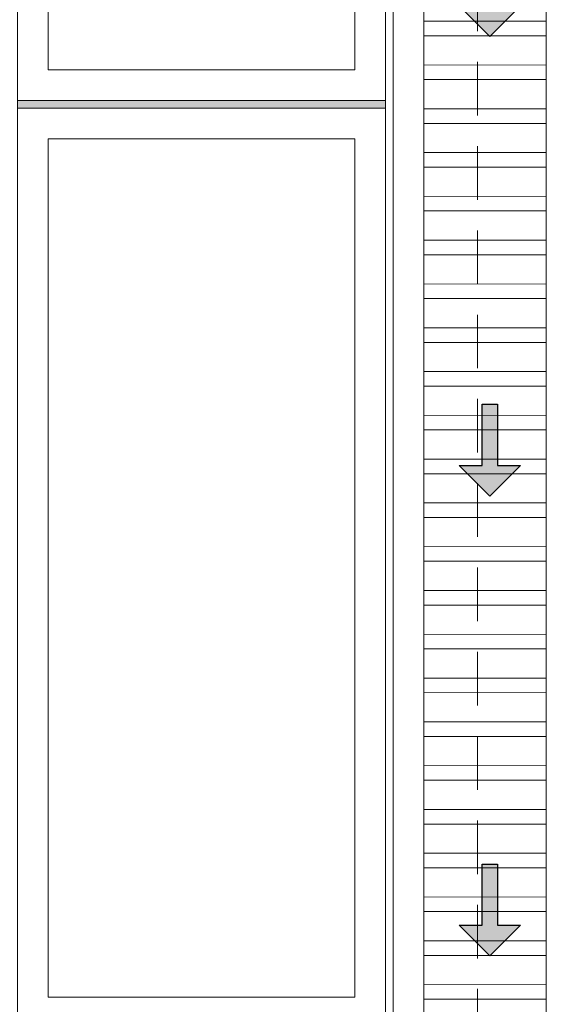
# Model space of a CAD drawing. Header units: millimetres. Extents: x -8931983 to 9630244, y 4 to 18563053.
# Tile 285 of 329: x 349156.52 to 349158.24, y 9282018.82 to 9282022.04. Entities that reach past the tile are written whole.
import ezdxf

# ---------------------------------------------------------------- set-up
doc = ezdxf.new("R2010")
doc.units = ezdxf.units.MM
doc.linetypes.add('DASHED2', pattern=[0.375, 0.25, -0.125])
for name, color, linetype, lineweight in [('.', 7, 'Continuous', 0), ('0_ CUNETAS', 151, 'Continuous', 5), ('0_PROYECCIONES 1', 1, 'DASHED2', 0), ('CUNETAS', 5, 'Continuous', 0), ('vereda', 254, 'Continuous', 5)]:
    doc.layers.add(name, color=color, linetype=linetype, lineweight=lineweight)
doc.layers.add('0_TEXTURA PISOS', color=252, linetype='Continuous', lineweight=0, true_color=0x8c8c8c)

# ---------------------------------------------------------------- blocks, each defined once
blk = doc.blocks.new('*U3833')
at = {"layer": '.', "lineweight": 30}
h = blk.add_hatch(color=1, dxfattribs=at)
h.dxf.hatch_style = 1
h.paths.add_polyline_path([(-0.0249999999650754, -0.0500000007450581), (-0.0999999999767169, -0.0500000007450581), (0, -0.150000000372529), (0.1000000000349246, -0.0500000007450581), (0.0250000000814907, -0.0500000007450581), (0.0250000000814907, 0.1499999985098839), (-0.0249999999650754, 0.1499999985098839)])
at = {"layer": '0_ CUNETAS', "color": 1, "lineweight": 30}
blk.add_lwpolyline([(-0.099999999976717, -0.0500000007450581), (-0.0249999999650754, -0.0500000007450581), (-0.0249999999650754, 0.1499999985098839), (0.0250000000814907, 0.1499999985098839), (0.0250000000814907, -0.0500000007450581), (0.1000000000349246, -0.0500000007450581), (0, -0.150000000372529)], close=True, dxfattribs=at)
blk = doc.blocks.new('*U3824')
at = {"layer": '0_ CUNETAS', "color": 0, "linetype": 'ByBlock', "lineweight": -2, "transparency": 16777216}
for p in [(2e-15, 33), (1.9e-15, 31.5), (1.8e-15, 30)]:
    blk.add_blockref('*U3833', p, dxfattribs=at)
blk = doc.blocks.new('red drenaje')
at = {"layer": '0_ CUNETAS', "lineweight": 0}
h = blk.add_hatch(dxfattribs=at)
h.set_pattern_fill('ANSI32', color=256, scale=0.015, angle=135)
h.set_pattern_definition([(180, (7.304970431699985, 111.0331056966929), (0, -0.142875), []), (180, (7.257345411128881, 111.080730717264), (0, -0.142875), [])])
h.paths.add_polyline_path([(7.204970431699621, 110.9230318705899), (6.804970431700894, 110.9230318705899), (6.804970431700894, 73.49303185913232), (7.204970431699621, 73.49303185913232)])
for p, q in [((6.704970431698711, 111.0230318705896), (6.70497043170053, 73.49303185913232, -8.3450686e-09)), ((6.804970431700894, 110.9230318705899), (6.804970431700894, 73.90310567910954)), ((7.204970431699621, 110.9230318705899), (7.204970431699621, 73.90310567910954))]:
    blk.add_line(p, q, dxfattribs=at)
blk.add_lwpolyline([(6.804970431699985, 110.9230318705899), (7.204970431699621, 110.9230318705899), (7.204970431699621, 73.49303185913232), (6.804970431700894, 73.49303185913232), (6.804970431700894, 110.9230318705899)], dxfattribs=at)
blk.add_blockref('*U3824', (7.020700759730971, 71.13073732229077), dxfattribs=at)
blk = doc.blocks.new('BLOQUE EDF 07 PG')
at = {"layer": '0_PROYECCIONES 1', "ltscale": 0.7}
blk.add_lwpolyline([(-12.32999999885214, 1.500000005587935), (1.500000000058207, 1.500000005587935), (1.500000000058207, -36.63000001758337), (-12.32999999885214, -36.63000001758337)], close=True, dxfattribs=at)
blk = doc.blocks.new('JUNTA VEREDA')
at = {"layer": '.', "true_color": 0x939598}
h = blk.add_hatch(dxfattribs=at)
h.set_pattern_fill('ANGLE', color=252)
h.set_pattern_definition([(0, (0, 0), (0, 6.985), [5.08, -1.905]), (90, (0, 0), (-6.985, 4e-16), [5.08, -1.905])])
h.paths.add_polyline_path([(-0.01331989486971, 1.200000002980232), (0.0120801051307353, 1.200000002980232), (0.0120801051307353, 0), (-0.01331989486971, 0)])
h = blk.add_hatch(color=252, dxfattribs=at)
h.dxf.hatch_style = 1
h.paths.add_polyline_path([(0.0120801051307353, 1.200000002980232), (-0.01331989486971, 1.200000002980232), (-0.01331989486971, 0), (0.0120801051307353, 0)])
at = {"layer": '0_TEXTURA PISOS'}
h = blk.add_hatch(dxfattribs=at)
h.set_pattern_fill('ANGLE', color=256)
h.set_pattern_definition([(0, (-5477.766061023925, -1210.968031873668), (0, 6.985), [5.08, -1.905]), (90, (-5477.766061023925, -1210.968031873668), (-6.985, 4e-16), [5.08, -1.905])])
h.paths.add_polyline_path([(-0.01331989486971, 1.200000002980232), (0.0120801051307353, 1.200000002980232), (0.0120801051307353, 0), (-0.01331989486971, 0)])
at = {"layer": 'vereda'}
blk.add_lwpolyline([(-0.01331989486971, 1.200000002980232), (0.0120801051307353, 1.200000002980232), (0.0120801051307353, 0), (-0.01331989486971, 0)], close=True, dxfattribs=at)
blk = doc.blocks.new('VERDA EDF 07 PGG')
at = {"layer": 'vereda', "elevation": -20.54863760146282}
blk.add_lwpolyline([(-13.23003001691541, 7.4505806e-09), (-13.23003001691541, -37.53000001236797), (-3.0018039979e-05, -37.53000001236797), (-3.0018039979e-05, 7.4505806e-09)], close=True, dxfattribs=at)
at = {"layer": 'vereda'}
for points in [[(0, -7.25080001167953), (0, -4.25080001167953), (-1.200000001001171, -4.25080001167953), (-1.200000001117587, -7.25080001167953)], [(-0.099999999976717, -7.150800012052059), (-0.099999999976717, -4.350800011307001), (-1.100000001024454, -4.350800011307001), (-1.100000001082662, -7.150800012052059)], [(0, -10.27620002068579), (0, -7.276200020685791), (-1.200000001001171, -7.276200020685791), (-1.200000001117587, -10.27620002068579)], [(-0.099999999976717, -10.17620001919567), (-0.099999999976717, -7.376200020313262), (-1.100000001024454, -7.376200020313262), (-1.100000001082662, -10.17620001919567)]]:
    blk.add_lwpolyline(points, close=True, dxfattribs=at)
at = {"layer": 'vereda', "rotation": 90}
blk.add_blockref('JUNTA VEREDA', (1.8626451e-09, -7.262880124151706), dxfattribs=at)

msp = doc.modelspace()

# ---------------------------------------------------------------- block references
at = {"lineweight": 5}
msp.add_blockref('BLOQUE EDF 07 PG', (349156.5146963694, 9282027.82441095, -3.2605385e-09), dxfattribs=at)

# ---------------------------------------------------------------- next in the draw order: block references
msp.add_blockref('VERDA EDF 07 PGG', (349157.7146963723, 9282029.024410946, -3.2605385e-09), dxfattribs=at)
at = {"layer": 'CUNETAS', "color": 84, "lineweight": 30}
msp.add_blockref('red drenaje', (349151.0346959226, 9281918.001386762), dxfattribs=at)

doc.saveas('drawing.dxf')
